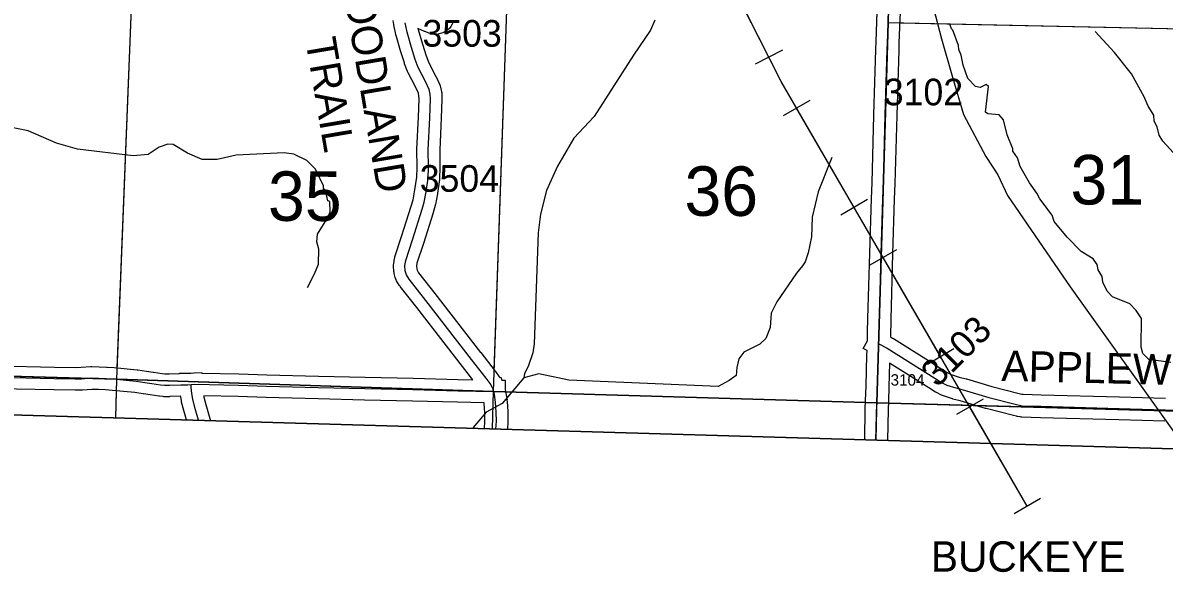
# Model space of a CAD drawing. Extents: x -132.8 to -73.3, y -60 to -26.
# Drawn here: x -118.37 to -115.373, y -56.883 to -55.44 of the extents above; entities that cross this region are included whole.
import ezdxf

# ---------------------------------------------------------------- set-up
doc = ezdxf.new("R2010")
doc.units = 0
for name, color, linetype in [('tdCoClipBndry', 7, 'Continuous'), ('tdCoCoBndry', 7, 'Continuous'), ('tdCoCoBndryPart', 7, 'Continuous'), ('tdCoHydroRiver', 7, 'Continuous'), ('tdCoPipe', 7, 'Continuous'), ('tdCoPipeTxt', 7, 'Continuous'), ('tdCoRRCL', 7, 'Continuous'), ('tdCoSecRdNmbr', 7, 'Continuous'), ('tdCoSecRdTxt', 7, 'Continuous'), ('tdCoSecRteBand', 7, 'Continuous'), ('tdCoSecRteCL', 7, 'Continuous'), ('tdCoSectLine', 7, 'Continuous'), ('tdCoSectLinePart', 7, 'Continuous'), ('tdCoSectNmbr', 7, 'Continuous'), ('tdCoSurfGravel', 7, 'Continuous'), ('tdCoTwpBndryShd', 7, 'Continuous')]:
    doc.layers.add(name, color=color, linetype=linetype)

msp = doc.modelspace()

# ---------------------------------------------------------------- linework, layer by layer
at = {"layer": 'tdCoClipBndry'}
msp.add_lwpolyline([(-115.139, -56.565), (-123.0751, -56.3329)], dxfattribs=at)
at = {"layer": 'tdCoCoBndry'}
for p, q in [((-119.1067, -56.3489), (-118.1231, -56.376)), ((-118.1231, -56.376), (-119.1067, -56.3489)), ((-118.1231, -56.376), (-117.1342, -56.4083)), ((-117.1342, -56.4083), (-118.1231, -56.376)), ((-117.1342, -56.4083), (-116.1277, -56.4384)), ((-116.1277, -56.4384), (-117.1342, -56.4083)), ((-116.1277, -56.4384), (-115.1363, -56.4651)), ((-115.1363, -56.4651), (-116.1277, -56.4384))]:
    msp.add_line(p, q, dxfattribs=at)
for points in [[(-115.1363, -56.4651), (-116.1277, -56.4384), (-117.1342, -56.4083), (-118.1231, -56.376), (-119.1067, -56.3489), (-119.1142, -56.3483), (-120.09, -56.3212), (-120.098, -56.3206), (-121.0858, -56.293), (-122.0826, -56.2632), (-123.072, -56.233), (-124.0539, -56.2094), (-124.0754, -56.2498), (-124.0981, -56.2928), (-124.1004, -56.2977), (-124.0993, -56.2986), (-124.0567, -56.3093), (-123.0751, -56.3329), (-115.139, -56.565)], [(-105.2145, -56.6974), (-106.2094, -56.6762), (-107.208, -56.6566), (-108.2065, -56.6373), (-109.2021, -56.614), (-110.1571, -56.5879), (-111.1548, -56.5611), (-112.1481, -56.5347), (-113.1456, -56.5104), (-114.1428, -56.4879), (-115.1367, -56.4651), (-116.128, -56.4384), (-117.1346, -56.4083), (-118.1235, -56.376), (-119.1071, -56.3489), (-119.1146, -56.3483), (-120.0903, -56.3212), (-120.0984, -56.3206), (-121.0862, -56.293), (-122.083, -56.2632), (-123.0724, -56.233), (-124.0543, -56.2094)], [(-115.1363, -56.4651), (-116.1277, -56.4384), (-117.1342, -56.4083), (-118.1231, -56.376), (-119.1067, -56.3489), (-119.1142, -56.3483), (-120.09, -56.3212), (-120.098, -56.3206), (-121.0858, -56.293)]]:
    msp.add_lwpolyline(points, dxfattribs=at)
at = {"layer": 'tdCoCoBndryPart'}
for points in [[(-117.103, -56.4093), (-116.1575, -56.4375)], [(-116.0975, -56.4392), (-115.867, -56.4454)]]:
    msp.add_lwpolyline(points, dxfattribs=at)
at = {"layer": 'tdCoHydroRiver'}
for points in [[(-116.7107, -55.4328), (-116.7224, -55.4593), (-116.7667, -55.5245), (-116.8702, -55.6859), (-116.9238, -55.7429), (-116.9667, -55.816), (-116.9951, -55.8799), (-117.0109, -55.9427), (-117.0169, -55.9914), (-117.0274, -56.283), (-117.0312, -56.3066), (-117.0432, -56.3426), (-117.0531, -56.3613), (-117.055, -56.3723)], [(-115.3555, -56.332), (-115.4137, -56.3242), (-115.4291, -56.308), (-115.4334, -56.2921), (-115.4331, -56.2164), (-115.4468, -56.1955), (-115.4637, -56.1777), (-115.509, -56.1592), (-115.5228, -56.1447), (-115.5348, -56.1207), (-115.5361, -56.1065), (-115.5467, -56.0888), (-115.5495, -56.0746), (-115.5601, -56.0601), (-115.5912, -56.0404), (-115.6281, -56.0031), (-115.6618, -55.9613), (-115.6677, -55.9453), (-115.6998, -55.9019), (-115.7073, -55.8875), (-115.7271, -55.8602), (-115.7513, -55.817), (-115.7586, -55.7947), (-115.7708, -55.777), (-115.7706, -55.7707), (-115.7855, -55.7341), (-115.7955, -55.6944), (-115.8063, -55.6815), (-115.8362, -55.6791), (-115.8424, -55.6742), (-115.8343, -55.6066), (-115.8405, -55.6017), (-115.8565, -55.6092), (-115.8691, -55.6073), (-115.8891, -55.5863), (-115.9008, -55.5513), (-115.9065, -55.5243), (-115.9124, -55.5099), (-115.9137, -55.4989), (-115.9285, -55.459), (-115.9315, -55.4558), (-115.936, -55.4431)], [(-115.3126, -55.8203), (-115.3771, -55.7508), (-115.3862, -55.7348), (-115.3919, -55.7125), (-115.3994, -55.6981), (-115.4006, -55.6823), (-115.4158, -55.6583), (-115.4262, -55.6343), (-115.4594, -55.5735), (-115.5038, -55.5172), (-115.5545, -55.4623)], [(-117.6225, -56.1346), (-117.6042, -56.0988), (-117.5941, -56.0738), (-117.593, -56.0344), (-117.5988, -56.0153), (-117.5967, -55.9949), (-117.5769, -55.9623), (-117.572, -55.9577), (-117.5635, -55.9358), (-117.5644, -55.909), (-117.5691, -55.9073), (-117.5748, -55.8834), (-117.5808, -55.8738), (-117.5807, -55.8675), (-117.6016, -55.8243), (-117.6247, -55.8016), (-117.6589, -55.7849), (-117.6841, -55.7811), (-117.8105, -55.7872), (-117.8598, -55.7984), (-117.8993, -55.799), (-117.9383, -55.7821), (-117.9755, -55.759), (-117.9897, -55.7587), (-118.012, -55.7659), (-118.041, -55.7857), (-118.0805, -55.7893), (-118.2268, -55.7712), (-118.2817, -55.7555), (-118.3566, -55.7235), (-118.4665, -55.7016)], [(-116.2463, -55.7933), (-116.2818, -55.8839), (-116.2976, -55.9498), (-116.299, -56.0018), (-116.3079, -56.0442), (-116.3164, -56.0676), (-116.323, -56.0785), (-116.3392, -56.097), (-116.3901, -56.1731), (-116.4051, -56.2027), (-116.4076, -56.2405), (-116.4194, -56.2686), (-116.4355, -56.2839), (-116.4771, -56.305), (-116.4902, -56.322), (-116.4955, -56.3455), (-116.4976, -56.366), (-116.5153, -56.3797), (-116.5441, -56.3948), (-116.9367, -56.3784), (-117.0152, -56.3622), (-117.055, -56.3723)], [(-117.055, -56.3723), (-117.1119, -56.4402), (-117.1535, -56.4629), (-117.1877, -56.503), (-117.1877, -56.503)]]:
    msp.add_lwpolyline(points, dxfattribs=at)
at = {"layer": 'tdCoPipe'}
for p, q in [((-116.3755, -55.5118), (-116.4474, -55.5482)), ((-116.3038, -55.6434), (-116.3736, -55.6839)), ((-116.1527, -55.9042), (-116.2224, -55.9446)), ((-116.0764, -56.0359), (-116.1462, -56.0763)), ((-115.9253, -56.2966), (-115.995, -56.337)), ((-115.849, -56.4283), (-115.9188, -56.4687)), ((-115.6979, -56.689), (-115.7675, -56.7294))]:
    msp.add_line(p, q, dxfattribs=at)
for points in [[(-115.7327, -56.7093), (-116.3792, -55.5939), (-116.7637, -54.8353), (-118.1151, -54.0815), (-118.6092, -53.8056), (-119.7966, -53.496), (-120.031, -53.2709)], [(-116.4115, -55.5301), (-116.5478, -55.2613)], [(-116.1876, -55.9244), (-116.3387, -55.6637)], [(-115.9602, -56.3168), (-116.1113, -56.0561)], [(-115.7327, -56.7093), (-115.8839, -56.4485)]]:
    msp.add_lwpolyline(points, dxfattribs=at)
at = {"layer": 'tdCoRRCL'}
msp.add_lwpolyline([(-116.6023, -54.5673), (-116.6004, -54.6163), (-116.5643, -54.6851), (-116.5321, -54.7206), (-116.4718, -54.768), (-116.3975, -54.8251), (-116.3409, -54.8929), (-116.2406, -55.0422), (-116.2087, -55.092), (-116.1487, -55.1535), (-116.0638, -55.2267), (-115.9943, -55.3437), (-115.9584, -55.4819), (-115.9294, -55.5821), (-115.9004, -55.6807), (-115.8417, -55.7911), (-115.8098, -55.8393), (-115.7844, -55.8936), (-115.6201, -56.1329), (-115.346, -56.5172), (-115.1794, -56.6996)], dxfattribs=at)
at = {"layer": 'tdCoSecRteBand'}
for points in [[(-116.1598, -56.5352), (-116.1582, -56.454), (-116.1582, -56.4538), (-116.1581, -56.4535), (-116.1573, -56.4315), (-116.1559, -56.3943), (-116.1537, -56.3121), (-116.1537, -56.3121), (-116.1534, -56.3008), (-116.1634, -56.2956), (-116.1527, -56.2751), (-116.1521, -56.2521), (-116.1511, -56.2164), (-116.1511, -56.2164), (-116.1511, -56.2164), (-116.1465, -56.0448), (-116.1465, -56.0448), (-116.1465, -56.0447), (-116.1423, -55.9012), (-116.1423, -55.901), (-116.1422, -55.9008), (-116.1405, -55.8599), (-116.1356, -55.6818), (-116.1356, -55.6817), (-116.1356, -55.6817), (-116.1304, -55.5093), (-116.1304, -55.5092), (-116.1304, -55.5091), (-116.1297, -55.4899), (-116.1267, -55.4096)], [(-116.0668, -55.4114), (-116.0697, -55.4921), (-116.0697, -55.4921), (-116.0697, -55.4921), (-116.0705, -55.5112), (-116.0756, -55.6835), (-116.0806, -55.8617), (-116.0806, -55.8619), (-116.0806, -55.8622), (-116.0823, -55.9031), (-116.0865, -56.0465), (-116.0912, -56.2181), (-116.0924, -56.265), (-116.0865, -56.2681), (-116.0854, -56.2687), (-116.0844, -56.2693), (-115.9996, -56.3226), (-115.9996, -56.3226), (-115.9995, -56.3226), (-115.9594, -56.3479), (-115.943, -56.3581), (-115.9325, -56.3636), (-115.9116, -56.3702), (-115.8931, -56.3752), (-115.8927, -56.3753), (-115.8924, -56.3754), (-115.8259, -56.395), (-115.754, -56.4133), (-115.7471, -56.415), (-115.7432, -56.4157), (-115.6963, -56.4171), (-115.491, -56.4225), (-115.4909, -56.4225), (-115.4909, -56.4225), (-115.3698, -56.426)], [(-117.1885, -56.3772), (-117.2156, -56.3422), (-117.3356, -56.1879), (-117.3797, -56.132), (-117.3808, -56.1305), (-117.3818, -56.1289), (-117.3889, -56.1171), (-117.3912, -56.1133), (-117.3923, -56.109), (-117.395, -56.0984), (-117.3957, -56.0958), (-117.3959, -56.0931), (-117.3969, -56.0793), (-117.3971, -56.0758), (-117.3965, -56.0722), (-117.3943, -56.0589), (-117.3939, -56.0567), (-117.3933, -56.0546), (-117.3758, -56.0009), (-117.3503, -55.921), (-117.3456, -55.9043), (-117.3408, -55.8787), (-117.3362, -55.845), (-117.3353, -55.8187), (-117.3356, -55.7732), (-117.3356, -55.7725), (-117.3355, -55.7717), (-117.3318, -55.6877), (-117.3299, -55.6392), (-117.3302, -55.6314), (-117.3317, -55.6248), (-117.3397, -55.6074), (-117.3586, -55.5708), (-117.3594, -55.5693), (-117.36, -55.5677), (-117.3679, -55.547), (-117.3682, -55.5461), (-117.3685, -55.5451), (-117.3784, -55.5131), (-117.3784, -55.5129), (-117.3784, -55.5128), (-117.3903, -55.4731), (-117.3907, -55.4717), (-117.391, -55.4703), (-117.3959, -55.4452), (-117.396, -55.4446), (-117.3961, -55.444), (-117.3961, -55.4439), (-117.3977, -55.4338)], [(-117.24, -55.4356), (-117.2411, -55.4397), (-117.2434, -55.4434), (-117.2468, -55.4491), (-117.2499, -55.4541), (-117.2546, -55.4576), (-117.2603, -55.4618), (-117.265, -55.4653), (-117.2706, -55.4667), (-117.2773, -55.4685), (-117.283, -55.4699), (-117.2888, -55.4692), (-117.2979, -55.4679), (-117.3012, -55.4675), (-117.3042, -55.4664), (-117.3143, -55.4627), (-117.3151, -55.4624), (-117.3158, -55.4621), (-117.3329, -55.4548), (-117.3324, -55.4573), (-117.321, -55.4955), (-117.3114, -55.5265), (-117.3045, -55.5447), (-117.286, -55.5805), (-117.2857, -55.5811), (-117.2854, -55.5817), (-117.2758, -55.6027), (-117.2745, -55.6056), (-117.2738, -55.6088), (-117.2711, -55.6211), (-117.2705, -55.6237), (-117.2704, -55.6263), (-117.2699, -55.6379), (-117.2699, -55.6391), (-117.2699, -55.6403), (-117.2719, -55.6901), (-117.2719, -55.6902), (-117.2719, -55.6903), (-117.2755, -55.7736), (-117.2753, -55.819), (-117.2753, -55.8196), (-117.2753, -55.8202), (-117.2763, -55.8486), (-117.2764, -55.8501), (-117.2766, -55.8516), (-117.2815, -55.8876), (-117.2816, -55.8883), (-117.2817, -55.889), (-117.2869, -55.9167), (-117.2872, -55.918), (-117.2875, -55.9192), (-117.2927, -55.9377), (-117.2928, -55.9382), (-117.293, -55.9387), (-117.3186, -56.0192), (-117.3187, -56.0193), (-117.3187, -56.0194), (-117.3355, -56.071), (-117.3368, -56.0786), (-117.3362, -56.0862), (-117.3353, -56.0899), (-117.3314, -56.0963), (-117.2884, -56.1508), (-117.2883, -56.1509), (-117.2883, -56.151), (-117.1682, -56.3054), (-117.1681, -56.3054), (-117.1681, -56.3054), (-117.1297, -56.3552), (-117.1294, -56.3556), (-117.1291, -56.356), (-117.1193, -56.3696), (-117.1185, -56.3707), (-117.1183, -56.3711), (-117.1156, -56.3702), (-117.1127, -56.3787), (-117.1037, -56.3788), (-117.1042, -56.4038), (-117.1031, -56.4073), (-117.1025, -56.4095), (-117.1021, -56.4117), (-117.1014, -56.417), (-117.0982, -56.4305), (-117.0994, -56.4308), (-117.0992, -56.4322), (-117.099, -56.4334), (-117.0989, -56.4345), (-117.0972, -56.4609), (-117.0972, -56.4617), (-117.0972, -56.4626), (-117.0969, -56.4857), (-117.0969, -56.4866), (-117.0969, -56.4874), (-117.0979, -56.5077)], [(-118.4358, -56.3409), (-118.2874, -56.3443), (-118.233, -56.3448), (-118.2175, -56.3446), (-118.192, -56.3427), (-118.1905, -56.3426), (-118.189, -56.3426), (-118.1702, -56.3431), (-118.1701, -56.3431), (-118.1699, -56.3431), (-118.1504, -56.3439), (-118.1498, -56.3439), (-118.1492, -56.3439), (-118.1307, -56.3454), (-118.1305, -56.3454), (-118.1302, -56.3455), (-118.0701, -56.3511), (-118.0691, -56.3512), (-118.0682, -56.3514), (-118.0455, -56.355), (-118.0282, -56.3571), (-118.0276, -56.3572), (-118.027, -56.3573), (-118.0045, -56.3611), (-117.9972, -56.3619), (-117.9861, -56.3619), (-117.9586, -56.361), (-117.9586, -56.3599), (-117.9295, -56.3599), (-117.9215, -56.3594), (-117.9203, -56.3594), (-117.9004, -56.3582), (-117.9003, -56.3598), (-117.8032, -56.3619), (-117.8031, -56.3619), (-117.8029, -56.3619), (-117.73, -56.3641), (-117.5937, -56.3678), (-117.4717, -56.3707), (-117.3457, -56.3734), (-117.3457, -56.3734), (-117.3456, -56.3735), (-117.2273, -56.3764), (-117.1885, -56.3772)], [(-115.3717, -56.486), (-115.4926, -56.4825), (-115.698, -56.4771), (-115.698, -56.4771), (-115.6981, -56.4771), (-115.7472, -56.4756), (-115.7493, -56.4755), (-115.7513, -56.4752), (-115.7585, -56.4739), (-115.7597, -56.4737), (-115.7608, -56.4735), (-115.7688, -56.4714), (-115.8412, -56.453), (-115.8417, -56.4528), (-115.8423, -56.4527), (-115.909, -56.4331), (-115.9279, -56.428), (-115.9286, -56.4278), (-115.9292, -56.4276), (-115.9532, -56.4199), (-115.9556, -56.4192), (-115.9578, -56.418), (-115.9716, -56.4108), (-115.9727, -56.4103), (-115.9736, -56.4097), (-115.9912, -56.3989), (-115.9913, -56.3988), (-115.9914, -56.3987), (-116.0315, -56.3733), (-116.0943, -56.3339), (-116.096, -56.396), (-116.096, -56.3962), (-116.096, -56.3963), (-116.0974, -56.4337), (-116.0982, -56.4555), (-116.0999, -56.5369)], [(-117.9406, -56.4831), (-117.9476, -56.4582), (-117.9477, -56.458), (-117.9477, -56.4578), (-117.9534, -56.4366), (-117.9539, -56.4349), (-117.9541, -56.4332), (-117.9558, -56.4215), (-117.9569, -56.4216), (-117.9569, -56.4209), (-117.9846, -56.4218), (-117.9851, -56.4219), (-117.9856, -56.4219), (-117.9987, -56.4219), (-118.0002, -56.4219), (-118.0016, -56.4217), (-118.0115, -56.4207), (-118.0125, -56.4206), (-118.0135, -56.4204), (-118.0363, -56.4166), (-118.0534, -56.4145), (-118.0539, -56.4144), (-118.0544, -56.4143), (-118.0767, -56.4108), (-118.1357, -56.4052), (-118.1533, -56.4038), (-118.172, -56.4031), (-118.1891, -56.4026), (-118.2139, -56.4045), (-118.2148, -56.4046), (-118.2157, -56.4046), (-118.2325, -56.4048), (-118.2328, -56.4048), (-118.2332, -56.4048), (-118.2882, -56.4043), (-118.2884, -56.4043), (-118.2886, -56.4043), (-118.4373, -56.4009)], [(-117.1579, -56.506), (-117.1569, -56.4855), (-117.1571, -56.464), (-117.1587, -56.4396), (-117.159, -56.4378), (-117.2286, -56.4364), (-117.2287, -56.4364), (-117.2288, -56.4364), (-117.3471, -56.4334), (-117.473, -56.4307), (-117.4731, -56.4307), (-117.4731, -56.4307), (-117.5952, -56.4278), (-117.5952, -56.4278), (-117.5953, -56.4278), (-117.7317, -56.4241), (-117.7317, -56.4241), (-117.7318, -56.4241), (-117.8046, -56.4218), (-117.8954, -56.4199), (-117.895, -56.4228), (-117.8898, -56.4421), (-117.8777, -56.4849)]]:
    msp.add_lwpolyline(points, dxfattribs=at)
at = {"layer": 'tdCoSecRteCL'}
for points in [[(-116.1229, -56.2829), (-116.1211, -56.2172), (-116.1165, -56.0456), (-116.1123, -55.9021), (-116.1105, -55.8609), (-116.1056, -55.6826), (-116.1004, -55.5102), (-116.0997, -55.491), (-116.0967, -55.4103), (-116.0953, -55.3129), (-116.0916, -55.1581), (-116.0906, -55.1255), (-116.0874, -54.9951), (-116.0827, -54.8182), (-116.0799, -54.7273), (-116.0788, -54.692)], [(-117.1343, -56.4083), (-117.1357, -56.4021), (-117.1379, -56.3968), (-117.1436, -56.3871), (-117.1534, -56.3735), (-117.1919, -56.3238), (-117.312, -56.1694), (-117.3561, -56.1134), (-117.3632, -56.1016), (-117.366, -56.091), (-117.3669, -56.0772), (-117.3647, -56.0639), (-117.3472, -56.0101), (-117.3216, -55.9296), (-117.3164, -55.9111), (-117.3112, -55.8835), (-117.3063, -55.8475), (-117.3053, -55.8192), (-117.3056, -55.773), (-117.3019, -55.6889), (-117.2999, -55.6391), (-117.3004, -55.6275), (-117.3031, -55.6152), (-117.3127, -55.5942), (-117.3319, -55.557), (-117.3398, -55.5363), (-117.3497, -55.5042), (-117.3615, -55.4645), (-117.3665, -55.4394)], [(-116.1299, -56.536), (-116.1282, -56.4547), (-116.1273, -56.4326), (-116.1259, -56.3952), (-116.1234, -56.2991), (-116.1229, -56.2829)], [(-116.1229, -56.2829), (-116.1004, -56.2947), (-116.0155, -56.348), (-115.9754, -56.3734), (-115.9578, -56.3842), (-115.944, -56.3914), (-115.9201, -56.399), (-115.9009, -56.4042), (-115.8338, -56.4239), (-115.7614, -56.4424), (-115.7534, -56.4444), (-115.7463, -56.4456), (-115.6972, -56.4471), (-115.4918, -56.4525), (-115.3707, -56.456), (-115.2306, -56.4614), (-115.1194, -56.4656), (-115.0765, -56.4663), (-114.9601, -56.47), (-114.9152, -56.4713), (-114.8887, -56.4722)], [(-118.4366, -56.3709), (-118.2879, -56.3743), (-118.2329, -56.3748), (-118.2162, -56.3746), (-118.1898, -56.3726), (-118.171, -56.3731), (-118.1516, -56.3738), (-118.1331, -56.3753), (-118.0729, -56.381), (-118.0497, -56.3847), (-118.0319, -56.3869), (-118.0085, -56.3909), (-117.9987, -56.3919), (-117.9856, -56.3919), (-117.9553, -56.3909), (-117.937, -56.3904), (-117.9286, -56.3899)], [(-117.9286, -56.3899), (-117.9197, -56.3894), (-117.8038, -56.3919), (-117.7308, -56.3941), (-117.5945, -56.3978), (-117.4724, -56.4007), (-117.3464, -56.4034), (-117.228, -56.4064), (-117.1343, -56.4083)], [(-117.9091, -56.484), (-117.9188, -56.45), (-117.9244, -56.4288), (-117.9266, -56.4138), (-117.9286, -56.3978), (-117.9286, -56.3899)], [(-117.1279, -56.5069), (-117.1269, -56.4861), (-117.1271, -56.4629), (-117.1289, -56.4365), (-117.1318, -56.416), (-117.1336, -56.4103), (-117.1343, -56.4083)]]:
    msp.add_lwpolyline(points, dxfattribs=at)
at = {"layer": 'tdCoSectLine'}
for points in [[(-118.1235, -56.376), (-118.0841, -55.3774)], [(-117.1346, -56.4083), (-117.0994, -55.4066)], [(-116.0982, -55.4391), (-116.128, -56.4384)], [(-116.0982, -55.4391), (-115.1183, -55.46)], [(-119.1146, -56.3483), (-119.1071, -56.3489), (-118.1235, -56.376)], [(-118.1265, -56.4777), (-118.1235, -56.376)], [(-118.1235, -56.376), (-117.1346, -56.4083)], [(-117.1371, -56.5066), (-117.1346, -56.4083)], [(-117.1346, -56.4083), (-116.128, -56.4384)], [(-116.1308, -56.536), (-116.128, -56.4384)], [(-116.128, -56.4384), (-115.1367, -56.4651)]]:
    msp.add_lwpolyline(points, dxfattribs=at)
at = {"layer": 'tdCoSectLinePart'}
for points in [[(-118.1223, -56.3465), (-118.0841, -55.3774)], [(-117.1327, -56.3525), (-117.0994, -55.4066)], [(-116.068, -55.4398), (-115.1183, -55.46)], [(-118.1265, -56.4777), (-118.1244, -56.4065)], [(-117.103, -56.4093), (-116.1575, -56.4375)], [(-116.0975, -56.4392), (-115.867, -56.4454)]]:
    msp.add_lwpolyline(points, dxfattribs=at)
at = {"layer": 'tdCoSurfGravel'}
msp.add_line((-115.7614, -56.4424), (-115.7534, -56.4444), dxfattribs=at)
for points in [[(-116.1273, -56.4326), (-116.1259, -56.3952), (-116.1234, -56.2991), (-116.1229, -56.2829), (-116.1211, -56.2172), (-116.1165, -56.0456), (-116.1123, -55.9021), (-116.1105, -55.8609), (-116.1056, -55.6826), (-116.1004, -55.5102), (-116.0997, -55.491), (-116.0967, -55.4103)], [(-117.1343, -56.4083), (-117.1357, -56.4021), (-117.1379, -56.3968), (-117.1436, -56.3871), (-117.1534, -56.3735), (-117.1919, -56.3238), (-117.312, -56.1694), (-117.3561, -56.1134), (-117.3632, -56.1016), (-117.366, -56.091), (-117.3669, -56.0772), (-117.3647, -56.0639), (-117.3472, -56.0101), (-117.3216, -55.9296), (-117.3164, -55.9111), (-117.3112, -55.8835), (-117.3063, -55.8475), (-117.3053, -55.8192), (-117.3056, -55.773), (-117.3019, -55.6889), (-117.2999, -55.6391), (-117.3004, -55.6275), (-117.3031, -55.6152), (-117.3127, -55.5942), (-117.3319, -55.557), (-117.3398, -55.5363), (-117.3497, -55.5042), (-117.3615, -55.4645), (-117.3665, -55.4394)], [(-116.1229, -56.2829), (-116.1004, -56.2947), (-116.0155, -56.348), (-115.9754, -56.3734), (-115.9578, -56.3842), (-115.944, -56.3914), (-115.9201, -56.399), (-115.9009, -56.4042), (-115.8338, -56.4239), (-115.7614, -56.4424)], [(-118.5979, -56.3636), (-118.5964, -56.3645), (-118.5908, -56.3657), (-118.5728, -56.3667), (-118.4366, -56.3709), (-118.2879, -56.3743), (-118.2329, -56.3748), (-118.2162, -56.3746), (-118.1898, -56.3726), (-118.171, -56.3731), (-118.1516, -56.3738), (-118.1331, -56.3753), (-118.0729, -56.381), (-118.0497, -56.3847), (-118.0319, -56.3869), (-118.0085, -56.3909), (-117.9987, -56.3919), (-117.9856, -56.3919), (-117.9553, -56.3909), (-117.937, -56.3904), (-117.9286, -56.3899)], [(-117.9286, -56.3899), (-117.9197, -56.3894), (-117.8038, -56.3919), (-117.7308, -56.3941), (-117.5945, -56.3978), (-117.4724, -56.4007), (-117.3464, -56.4034), (-117.228, -56.4064), (-117.1343, -56.4083)], [(-117.9091, -56.484), (-117.9188, -56.45), (-117.9244, -56.4288), (-117.9266, -56.4138), (-117.9286, -56.3978), (-117.9286, -56.3899)], [(-117.1279, -56.5069), (-117.1269, -56.4861), (-117.1271, -56.4629), (-117.1289, -56.4365), (-117.1318, -56.416), (-117.1336, -56.4103), (-117.1343, -56.4083)], [(-116.1299, -56.536), (-116.1282, -56.4547), (-116.1273, -56.4326)], [(-115.7534, -56.4444), (-115.7463, -56.4456), (-115.6972, -56.4471), (-115.4918, -56.4525), (-115.3707, -56.456), (-115.2306, -56.4614), (-115.1194, -56.4656), (-115.0765, -56.4663), (-114.9601, -56.47), (-114.9152, -56.4713), (-114.8887, -56.4722)]]:
    msp.add_lwpolyline(points, dxfattribs=at)
at = {"layer": 'tdCoTwpBndryShd'}
for points in [[(-116.128, -56.4384), (-116.0982, -55.4391), (-116.0724, -54.4424), (-116.042, -53.4425), (-116.0101, -52.4492), (-115.9802, -51.4416), (-115.9494, -50.483), (-115.9254, -49.4919), (-115.9017, -48.4949), (-115.8779, -47.4977), (-115.834, -46.4945), (-115.8159, -45.5058), (-115.7834, -44.5349), (-115.7494, -43.5344), (-115.7226, -42.5378), (-115.6969, -41.5376), (-115.6667, -40.5277)], [(-105.2145, -56.6974), (-106.2094, -56.6762), (-107.208, -56.6566), (-108.2065, -56.6373), (-109.2021, -56.614), (-110.1571, -56.5879), (-111.1548, -56.5611), (-112.1481, -56.5347), (-113.1456, -56.5104), (-114.1428, -56.4879), (-115.1367, -56.4651), (-116.128, -56.4384), (-117.1346, -56.4083), (-118.1235, -56.376), (-119.1071, -56.3489), (-119.1146, -56.3483), (-120.0903, -56.3212), (-120.0984, -56.3206), (-121.0862, -56.293), (-122.083, -56.2632), (-123.0724, -56.233), (-124.0543, -56.2094)]]:
    msp.add_lwpolyline(points, dxfattribs=at)

# ---------------------------------------------------------------- texts
at = {"layer": 'tdCoPipeTxt'}
msp.add_text('BUCKEYE', height=0.08, rotation=359.9176, dxfattribs=at).set_placement((-115.9861, -56.8816))
at = {"layer": 'tdCoSecRdNmbr'}
for s, height, rotation, p in [('3503', 0.07, 359.9119, (-117.321, -55.5021)), ('3102', 0.07, 359.9128, (-116.1096, -55.6562)), ('3504', 0.07, 359.912, (-117.3282, -55.8834)), ('3103', 0.07, 44.9129, (-115.9692, -56.4)), ('3104', 0.03, 359.9128, (-116.0919, -56.3928))]:
    msp.add_text(s, height=height, rotation=rotation, dxfattribs=at).set_placement(p)
at = {"layer": 'tdCoSecRdTxt'}
for s, rotation, p in [('WOODLAND', 279.6689, (-117.5436, -55.2702)), ('TRAIL', 279.6689, (-117.6287, -55.4852)), ('APPLEWOOD RD', 358.6487, (-115.8014, -56.3803))]:
    msp.add_text(s, height=0.08, rotation=rotation, dxfattribs=at).set_placement(p)
at = {"layer": 'tdCoSectNmbr'}
for s, rotation, p in [('31', 359.9131, (-115.6195, -55.9168)), ('35', 359.9123, (-117.7266, -55.9599)), ('36', 359.9124, (-116.6331, -55.9466))]:
    msp.add_text(s, height=0.13, rotation=rotation, dxfattribs=at).set_placement(p)

doc.saveas('drawing.dxf')
